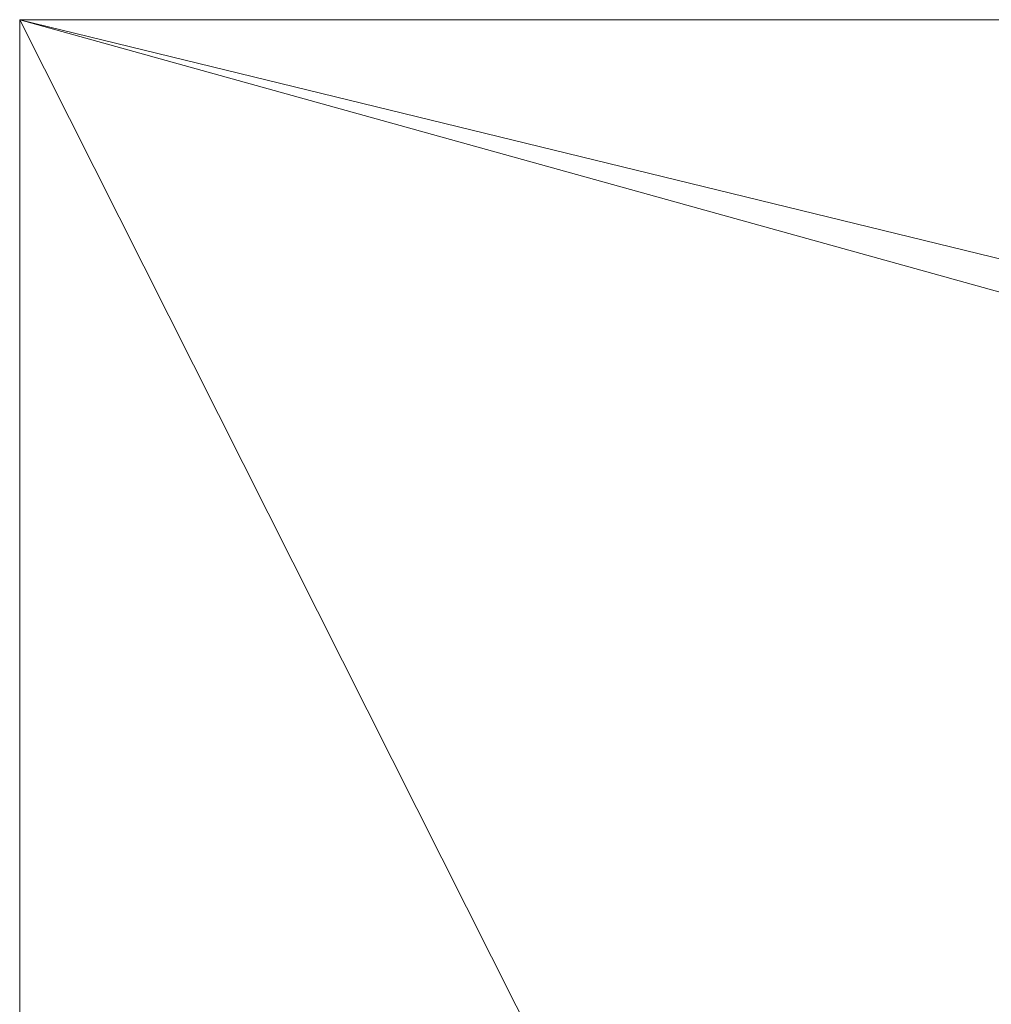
# Model space of a CAD drawing. Header units: millimetres. Extents: x -740 to 768, y -616 to 1219.
# Tile 355 of 656: x -740 to -287, y 760 to 1219. Entities that reach past the tile are written whole.
import ezdxf

# ---------------------------------------------------------------- set-up
doc = ezdxf.new("R2010")
doc.units = ezdxf.units.MM
doc.layers.add('A-GENM', color=13, linetype='Continuous')

msp = doc.modelspace()

# ---------------------------------------------------------------- meshes
at = {"layer": 'A-GENM', "lineweight": 5}
mesh = msp.add_polyface(dxfattribs=at)
corners = [(767.87, 1219.2, -0.49), (-740, 1219.2, -0.49), (-740, -615.94, -0.49), (767.87, -615.94, -0.49), (-80, -47.5, -0.49), (-150.5, -47.5, -0.49), (-150.5, 47.5, -0.49), (-80, 47.5, -0.49), (-80, 64, -0.49), (80, 64, -0.49), (80, 47.5, -0.49), (150.5, 47.5, -0.49), (150.5, -47.5, -0.49), (80, -47.5, -0.49), (80, -64, -0.49), (52.5, -64, -0.49), (52.5, -173, -0.49), (-52.5, -173, -0.49), (-52.5, -64, -0.49), (-80, -64, -0.49), (-64, 952.5, -0.49), (-122.5, 952.5, -0.49), (-122.5, 1047.5, -0.49), (-64, 1047.5, -0.49), (-64, 1054.21, -0.49), (64, 1054.21, -0.49), (64, 1047.5, -0.49), (122.5, 1047.5, -0.49), (122.5, 952.5, -0.49), (64, 952.5, -0.49), (64, 946.21, -0.49), (-64, 946.21, -0.49)]
mesh.append_faces([[corners[k] for k in face] for face in [(14, 12, 13), (16, 14, 15), (11, 9, 10), (19, 17, 18), (5, 19, 4)]], dxfattribs={"vtx0": -1})
mesh.append_faces([[corners[k] for k in face] for face in [(27, 0, 25, 26)]], dxfattribs={"vtx0": -1, "vtx1": -1})
mesh.append_faces([[corners[k] for k in face] for face in [(28, 30, 9, 11), (12, 14, 16, 3), (21, 6, 8, 31), (17, 19, 5, 2)]], dxfattribs={"vtx0": -1, "vtx1": -1, "vtx2": -1, "vtx3": -1})
mesh.append_faces([[corners[k] for k in face] for face in [(25, 0, 1, 24), (2, 5, 6, 1)]], dxfattribs={"vtx0": -1, "vtx2": -1})
mesh.append_faces([[corners[k] for k in face] for face in [(0, 27, 28, 11)]], dxfattribs={"vtx0": -1, "vtx2": -1, "vtx3": -1})
mesh.append_faces([[corners[k] for k in face] for face in [(29, 30, 28), (7, 8, 6)]], dxfattribs={"vtx1": -1})
mesh.append_faces([[corners[k] for k in face] for face in [(21, 22, 1, 6)]], dxfattribs={"vtx1": -1, "vtx2": -1, "vtx3": -1})
mesh.append_faces([[corners[k] for k in face] for face in [(8, 9, 30, 31), (11, 12, 3, 0), (2, 3, 16, 17)]], dxfattribs={"vtx1": -1, "vtx3": -1})
mesh.append_faces([[corners[k] for k in face] for face in [(31, 20, 21)]], dxfattribs={"vtx2": -1})
mesh.append_faces([[corners[k] for k in face] for face in [(22, 23, 24, 1)]], dxfattribs={"vtx2": -1, "vtx3": -1})
mesh = msp.add_polyface(dxfattribs=at)
corners = [(767.87, 1219.2, -118.07), (767.87, -615.94, -118.07), (-740, -615.94, -118.07), (-740, 1219.2, -118.07)]
mesh.append_faces([[corners[k] for k in face] for face in [(0, 1, 2, 3)]])
mesh = msp.add_polyface(dxfattribs=at)
corners = [(767.87, 1219.2, -0.49), (767.87, 1219.2, -118.07), (-740, 1219.2, -118.07), (-740, 1219.2, -0.49)]
mesh.append_faces([[corners[k] for k in face] for face in [(0, 1, 2, 3)]])
mesh = msp.add_polyface(dxfattribs=at)
corners = [(-740, 1219.2, -0.49), (-740, 1219.2, -118.07), (-740, -615.94, -118.07), (-740, -615.94, -0.49)]
mesh.append_faces([[corners[k] for k in face] for face in [(0, 1, 2, 3)]])

doc.saveas('drawing.dxf')
